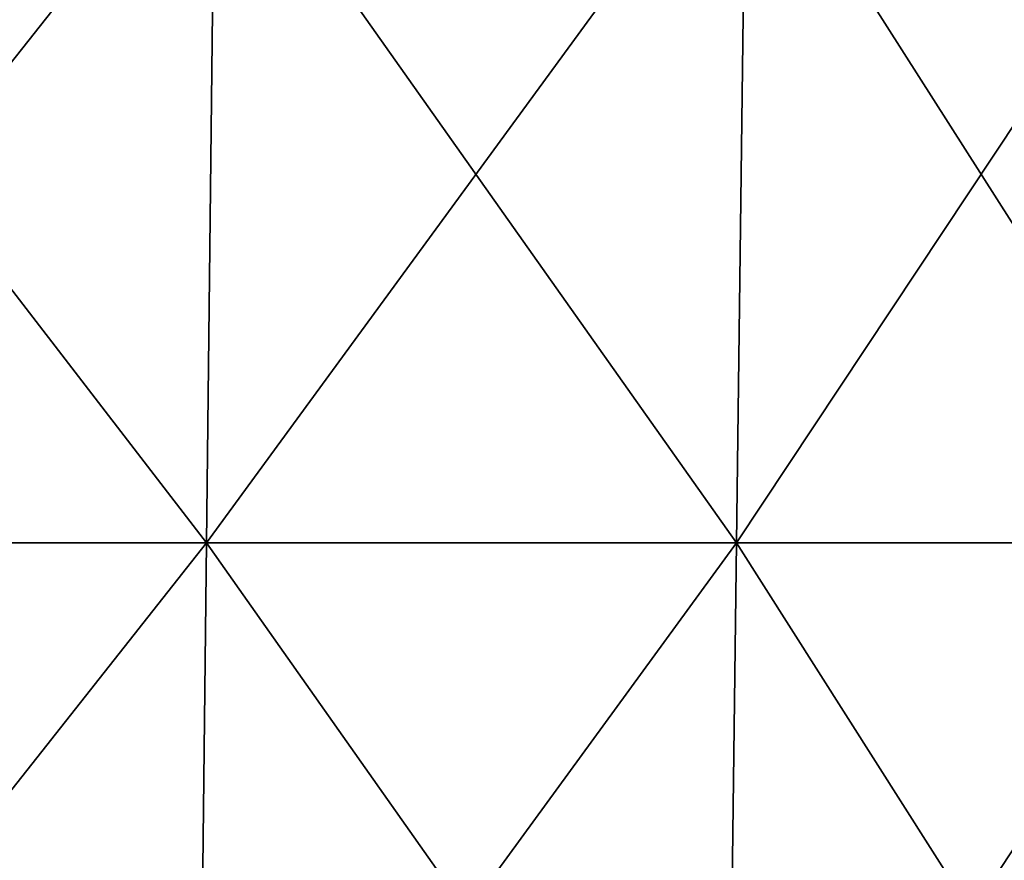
# Model space of a CAD drawing. Header units: millimetres. Extents: x -125 to 125, y -46 to 12.
# Tile 241 of 265: x 79 to 95, y -15 to -2. Entities that reach past the tile are written whole.
import ezdxf

# ---------------------------------------------------------------- set-up
doc = ezdxf.new("R2010")
doc.units = ezdxf.units.MM
doc.header["$LTSCALE"] = 26.699852
doc.layers.add('182', color=7, linetype='CONTINUOUS')
doc.layers.add('183', color=7, linetype='CONTINUOUS')

msp = doc.modelspace()

# ---------------------------------------------------------------- linework, layer by layer
at = {"layer": '182', "color": 7, "linetype": 'CONTINUOUS'}
for points in [[(72.435, 1.868, -101.721), (81.777, 1.868, -94.375), (72.314, -10.087, -101.551), (72.435, 1.868, -101.721)], [(72.314, -10.087, -101.551), (81.777, 1.868, -94.375), (81.64, -10.087, -94.218), (72.314, -10.087, -101.551)], [(81.777, 1.868, -94.375), (90.377, 1.868, -86.175), (81.64, -10.087, -94.218), (81.777, 1.868, -94.375)], [(81.64, -10.087, -94.218), (90.377, 1.868, -86.175), (90.226, -10.087, -86.031), (81.64, -10.087, -94.218)], [(90.226, -10.087, -86.031), (98.16, 1.868, -77.194), (97.996, -10.087, -77.065), (90.226, -10.087, -86.031)], [(90.377, 1.868, -86.175), (98.16, 1.868, -77.194), (90.226, -10.087, -86.031), (90.377, 1.868, -86.175)], [(72.193, -22.043, -101.381), (72.314, -10.087, -101.551), (81.64, -10.087, -94.218), (72.193, -22.043, -101.381)], [(81.503, -22.043, -94.06), (72.193, -22.043, -101.381), (81.64, -10.087, -94.218), (81.503, -22.043, -94.06)], [(90.075, -22.043, -85.887), (81.503, -22.043, -94.06), (90.226, -10.087, -86.031), (90.075, -22.043, -85.887)], [(81.503, -22.043, -94.06), (81.64, -10.087, -94.218), (90.226, -10.087, -86.031), (81.503, -22.043, -94.06)], [(97.832, -22.043, -76.936), (90.075, -22.043, -85.887), (97.996, -10.087, -77.065), (97.832, -22.043, -76.936)], [(90.075, -22.043, -85.887), (90.226, -10.087, -86.031), (97.996, -10.087, -77.065), (90.075, -22.043, -85.887)]]:
    msp.add_3dface(points, dxfattribs=at)
at = {"layer": '183', "color": 7, "linetype": 'CONTINUOUS'}
for points in [[(81.64, -10.087, 94.218), (72.435, 1.868, 101.721), (72.314, -10.087, 101.551), (81.64, -10.087, 94.218)], [(81.777, 1.868, 94.375), (72.435, 1.868, 101.721), (81.64, -10.087, 94.218), (81.777, 1.868, 94.375)], [(90.226, -10.087, 86.031), (81.777, 1.868, 94.375), (81.64, -10.087, 94.218), (90.226, -10.087, 86.031)], [(90.377, 1.868, 86.175), (81.777, 1.868, 94.375), (90.226, -10.087, 86.031), (90.377, 1.868, 86.175)], [(97.996, -10.087, 77.065), (90.377, 1.868, 86.175), (90.226, -10.087, 86.031), (97.996, -10.087, 77.065)], [(98.16, 1.868, 77.194), (90.377, 1.868, 86.175), (97.996, -10.087, 77.065), (98.16, 1.868, 77.194)], [(72.193, -22.043, 101.381), (81.503, -22.043, 94.06), (72.314, -10.087, 101.551), (72.193, -22.043, 101.381)], [(81.503, -22.043, 94.06), (81.64, -10.087, 94.218), (72.314, -10.087, 101.551), (81.503, -22.043, 94.06)], [(81.503, -22.043, 94.06), (90.075, -22.043, 85.887), (81.64, -10.087, 94.218), (81.503, -22.043, 94.06)], [(90.075, -22.043, 85.887), (90.226, -10.087, 86.031), (81.64, -10.087, 94.218), (90.075, -22.043, 85.887)], [(90.075, -22.043, 85.887), (97.832, -22.043, 76.936), (90.226, -10.087, 86.031), (90.075, -22.043, 85.887)], [(97.832, -22.043, 76.936), (97.996, -10.087, 77.065), (90.226, -10.087, 86.031), (97.832, -22.043, 76.936)]]:
    msp.add_3dface(points, dxfattribs=at)

doc.saveas('drawing.dxf')
